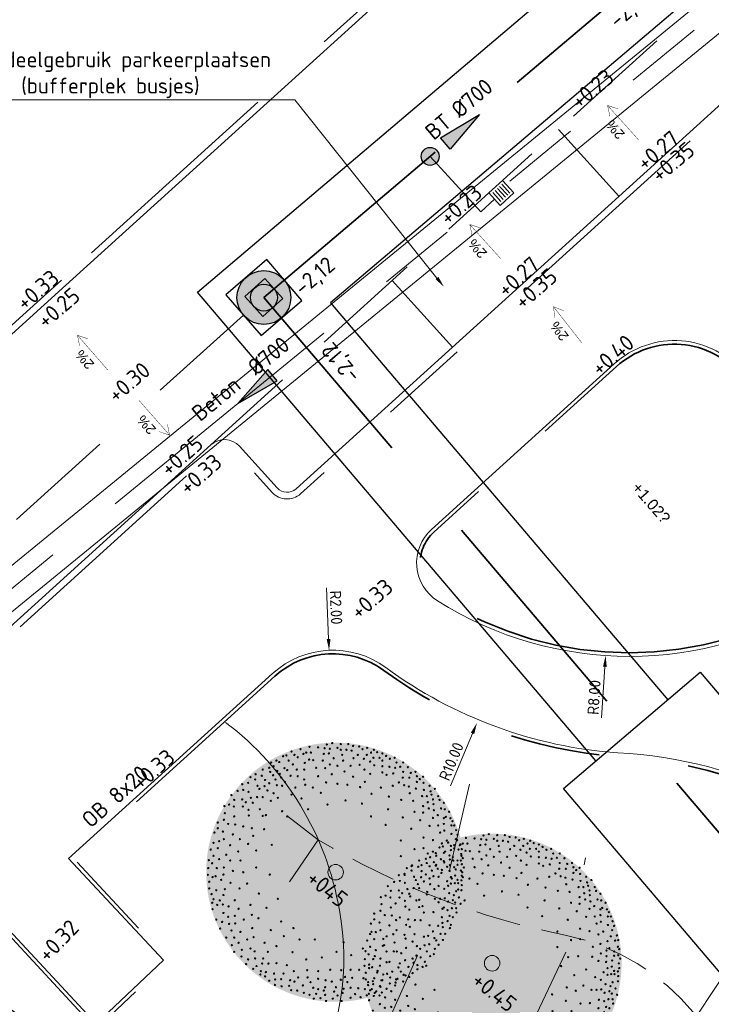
# Model space of a CAD drawing. Header units: metres. Extents: x 92403 to 95147, y 464428 to 465602.
# Tile 437 of 568: x 93198 to 93213, y 465167 to 465189. Entities that reach past the tile are written whole.
import ezdxf
from ezdxf import colors
from ezdxf.entities.mleader import LeaderData, LeaderLine
from ezdxf.enums import TextEntityAlignment as Align
from ezdxf.math import Vec2, Vec3

# ---------------------------------------------------------------- set-up
doc = ezdxf.new("R2010")
doc.units = ezdxf.units.M
for name, pattern in [('DASHED', [0.75, 0.5, -0.25]), ('DASHEDX2', [1.5, 1, -0.5]), ('RI-GWA', [18.45, 6, -1.8, 1.75, -1.8, 1.75, -1.8, 1.75, -1.8]), ('RI-HWA', [7.4, 5, -2.4]), ('RI-HWA_KOLKAANSLUITING', [4.3, 2.5, -1.8]), ('VH-OPSLUITBAND_80X200', [14, 8, -2, 2, -2]), ('VH-TROTTOIRBAND', [15, 5, -2, 2, -2, 2, -2]), ('XX-HIDDEN', [4, 2, -2])]:
    doc.linetypes.add(name, pattern=pattern)
doc.layers.get('0').update_dxf_attribs({"linetype": 'CONTINUOUS'})
doc.layers.get('Defpoints').update_dxf_attribs({"linetype": 'CONTINUOUS'})
for name, color, linetype, lineweight, true_color in [('B-OI-RI-GWA_TRANSPORTLEIDING-G', 7, 'RI-GWA', 18, 0xff8400), ('N-OI-RI-HWA_RIOOLPUT_INSPECTIEPUT-S', 7, 'CONTINUOUS', 25, 0x007bff), ('N-OI-RI-HWA_STROOMRICHTING-S', 7, 'CONTINUOUS', 25, 0x007bff), ('N-OI-RI-HWA_TRANSPORTLEIDING-G', 7, 'RI-HWA', 35, 0x007bff), ('N-RO-GR-BOOM-V', 7, 'CONTINUOUS', 18, 0x002600), ('N-RO-VH-VERHARDING-G', 7, 'CONTINUOUS', 9, 0x784a3b)]:
    doc.layers.add(name, color=color, linetype=linetype, lineweight=lineweight, true_color=true_color)
for name, color, linetype, lineweight in [('B-WE-RI-GWA_STROOMRICHTING-S', 30, 'CONTINUOUS', 25), ('B-WE-VH-VERHARDING_FUNDERING-G', 252, 'CONTINUOUS', 18), ('B-XX-AL-HOOGTELABEL-T18-bomen', 90, 'CONTINUOUS', 18), ('N-GV-GW-TALUDARCERING-S', 250, 'XX-HIDDEN', 0), ('N-RO-GR-BEPLANTING_CULTUUR_PLANTVAK HEESTERS', 78, 'CONTINUOUS', 9), ('N-RO-VW-MARKERING-G', 7, 'CONTINUOUS', 9), ('N-WE-GK-KISTDAM-G', 40, 'CONTINUOUS', 30), ('N-WE-GW-ONTGRAVING-V', 2, 'CONTINUOUS', 30), ('N-WE-RI-HWA_HULPSTUK-S', 150, 'CONTINUOUS', 25), ('N-WE-RI-HWA_KOLK_STRAATKOLK-S', 150, 'CONTINUOUS', 25), ('N-WE-RI-HWA_KOLKAANSLUITING-G', 150, 'RI-HWA_KOLKAANSLUITING', 25), ('N-WE-RI-PUT_BETON-S', 7, 'CONTINUOUS', 25), ('N-WE-VH-KANTOPSLUITING_OPSLUITBAND_80X200-G', 7, 'VH-OPSLUITBAND_80X200', 35), ('N-WE-VH-KANTOPSLUITING_TROTTOIRBAND-G', 7, 'VH-TROTTOIRBAND', 35), ('N-WE-VH-KANTOPSLUITING_TROTTOIRBAND_130 150-T18', 10, 'CONTINUOUS', 18), ('N-WE-VH-KANTOPSLUITING_VOORKANTBAND-G', 50, 'CONTINUOUS', 35), ('X-XX-AL-HOOGTELABEL-T-afschot', 7, 'CONTINUOUS', 18), ('X-XX-AL-HOOGTELABEL-T18', 7, 'CONTINUOUS', 18), ('X-XX-AL-hoogtelijnen-S', 98, 'DASHEDX2', 9), ('X-XX-AL-M', 7, 'CONTINUOUS', 18), ('X-XX-AL-T', 7, 'CONTINUOUS', 5)]:
    doc.layers.add(name, color=color, linetype=linetype, lineweight=lineweight)
doc.layers.add('N-RO-GR-BOOM-S', color=7, linetype='CONTINUOUS', lineweight=9, true_color=0x005700, transparency=0.3)
doc.styles.add('1_500_2mm', font='arial.ttf', dxfattribs={"height": 1})
doc.styles.add('NLCS-ISO', font='NLCS-ISO.ttf')
doc.styles.add('NLCS-ISO-M100-T25', font='NLCS-ISO.ttf', dxfattribs={"height": 0.25})
doc.styles.add('NLCS-ISO-M100-T35', font='NLCS-ISO.ttf', dxfattribs={"height": 0.35})
doc.styles.add('NLCS-ISO-M200-T18', font='NLCS-ISO.ttf', dxfattribs={"height": 0.36})
doc.dimstyles.new('NLCS-M100-T25-PIJL_L2_H1', dxfattribs={"dimscale": 0.1, "dimtxt": 2.5, "dimasz": 2.5, "dimexe": 2, "dimexo": 2, "dimgap": 0.7, "dimtad": 1, "dimzin": 0, "dimdsep": 46, "dimtxsty": 'NLCS-ISO-M100-T25', "dimcen": 0, "dimdle": 2, "dimclrd": 256, "dimclre": 256, "dimclrt": 256, "dimadec": 1, "dimazin": 0, "dimtfac": 1, "dimtdec": 3, "dimtofl": 0, "dimtmove": 0, "dimatfit": 3, "dimfxl": 2, "dimfxlon": 1, "dimtfillclr": 256, "dimtolj": 1, "dimtzin": 0, "dimlwd": -1, "dimlwe": -1, "dimarcsym": 0})

# ---------------------------------------------------------------- blocks, each defined once
blk = doc.blocks.new('*D56')
at = {"layer": 'Defpoints', "color": 0, "transparency": 16777216}
for p in [(93215.655, 465171.766), (93210.731, 465163.061)]:
    blk.add_point(p, dxfattribs=at)
at = {"layer": 'X-XX-AL-M', "transparency": 16777216}
blk.add_line((93216.727, 465173.66), (93215.778, 465171.984), dxfattribs=at)
blk.add_solid([(93215.742, 465172.004), (93215.815, 465171.963), (93215.655, 465171.766)], dxfattribs=at)
at = {"layer": 'X-XX-AL-M', "transparency": 16777216, "insert": (93216.307, 465173.314), "char_height": 0.25, "attachment_point": 5, "rotation": 60.5043, "style": 'NLCS-ISO-M100-T25'}
blk.add_mtext('\\A1;R10.00', dxfattribs=at)
blk = doc.blocks.new('*D57')
at = {"layer": 'Defpoints', "color": 0, "transparency": 16777216}
for p in [(93211.962, 465182.943), (93208.112, 465173.715)]:
    blk.add_point(p, dxfattribs=at)
at = {"layer": 'X-XX-AL-M', "transparency": 16777216}
blk.add_line((93207.528, 465172.316), (93208.016, 465173.484), dxfattribs=at)
blk.add_solid([(93207.977, 465173.5), (93208.054, 465173.468), (93208.112, 465173.715)], dxfattribs=at)
at = {"layer": 'X-XX-AL-M', "transparency": 16777216, "insert": (93207.544, 465172.86), "char_height": 0.25, "attachment_point": 5, "rotation": 67.3513, "style": 'NLCS-ISO-M100-T25'}
blk.add_mtext('\\A1;R10.00', dxfattribs=at)
blk = doc.blocks.new('*D58')
at = {"layer": 'Defpoints', "color": 0, "transparency": 16777216}
for p in [(93211.507, 465183.198), (93210.98, 465175.216)]:
    blk.add_point(p, dxfattribs=at)
at = {"layer": 'X-XX-AL-M', "transparency": 16777216}
blk.add_line((93210.888, 465173.829), (93210.963, 465174.967), dxfattribs=at)
blk.add_solid([(93210.922, 465174.97), (93211.005, 465174.964), (93210.98, 465175.216)], dxfattribs=at)
at = {"layer": 'X-XX-AL-M', "transparency": 16777216, "insert": (93210.723, 465174.286), "char_height": 0.25, "attachment_point": 5, "rotation": 86.2181, "style": 'NLCS-ISO-M100-T25'}
blk.add_mtext('\\A1;R8.00', dxfattribs=at)
blk = doc.blocks.new('*D59')
at = {"layer": 'Defpoints', "color": 0, "transparency": 16777216}
for p in [(93204.82, 465175.334), (93204.904, 465173.336)]:
    blk.add_point(p, dxfattribs=at)
at = {"layer": 'X-XX-AL-M', "transparency": 16777216}
blk.add_line((93204.761, 465176.723), (93204.809, 465175.584), dxfattribs=at)
blk.add_solid([(93204.851, 465175.585), (93204.767, 465175.582), (93204.82, 465175.334)], dxfattribs=at)
at = {"layer": 'X-XX-AL-M', "transparency": 16777216, "insert": (93204.975, 465176.286), "char_height": 0.25, "attachment_point": 5, "rotation": 272.4086, "style": 'NLCS-ISO-M100-T25'}
blk.add_mtext('\\A1;R2.00', dxfattribs=at)
blk = doc.blocks.new('STRAATKOLK 415X375')
at = {"layer": 'N-WE-RI-HWA_KOLK_STRAATKOLK-S', "flags": 128}
blk.add_lwpolyline([(-0.415, 0), (0, 0), (0, 0.375), (-0.415, 0.375)], close=True, dxfattribs=at)
for points in [[(-0.344, 0.055), (-0.344, 0.32)], [(-0.275, 0.055), (-0.275, 0.32)], [(-0.207, 0.055), (-0.207, 0.32)], [(-0.137, 0.055), (-0.137, 0.32)], [(-0.068, 0.055), (-0.068, 0.32)]]:
    blk.add_lwpolyline(points, dxfattribs=at)
blk = doc.blocks.new('N-SRI-PUT_BETON-SO')
blk.add_hatch(color=256).paths.add_polyline_path([(1.41, 1.41, 0.664858), (-2, 0.02), (-2, -0.02, 0.196534), (-1.41, -1.41)])
at = {"lineweight": -3, "flags": 128}
blk.add_lwpolyline([(2, -2), (2, 2), (-2, 2), (-2, -2)], close=True, dxfattribs=at)
at = {"lineweight": -3}
blk.add_circle((0, 0), 2, dxfattribs=at)
blk = doc.blocks.new('N-SRI-PUT_HWA-SO')
h = blk.add_hatch(color=256)
h.dxf.hatch_style = 1
h.paths.add_polyline_path([(-2, 0, 1), (2, 0, 1)])
at = {"lineweight": -3, "flags": 128}
blk.add_lwpolyline([(-2, -2), (2, -2), (2, 2), (-2, 2)], close=True, dxfattribs=at)
at = {"lineweight": -3}
blk.add_circle((0, 0), 2, dxfattribs=at)
blk = doc.blocks.new('*U277')
at = {"ltscale": 0.1}
blk.add_hatch(color=256, dxfattribs=at).paths.add_polyline_path([(2.5, 0), (-2.5, -0.83), (-2.5, 0.83)])
at = {"ltscale": 0.1, "flags": 128}
blk.add_lwpolyline([(2.5, 0), (-2.5, -0.83), (-2.5, 0.83)], close=True, dxfattribs=at)
at = {"ltscale": 0.1, "style": 'NLCS-ISO'}
for tag, p in [('MAT', (-0.5, 0.5)), ('BOBL', (-20.69, -3.24))]:
    blk.add_attdef(tag, text='', height=1.8, dxfattribs=at).set_placement(p, align=Align.BOTTOM_RIGHT)
for tag, p in [('DIA', (0.5, 0.5)), ('BOBR', (20.34, -3.24))]:
    blk.add_attdef(tag, text='', height=1.8, dxfattribs=at).set_placement(p, align=Align.BOTTOM_LEFT)
blk.add_attdef('JVA', text='', height=1.8, dxfattribs=at).set_placement((0, -1), align=Align.TOP_CENTER)
at = {"ltscale": 0.1, "style": 'NLCS-ISO', "flags": 1}
blk.add_attdef('PUTNR-L', text='', height=1.8, dxfattribs=at).set_placement((-0.82, -5.89), align=Align.BOTTOM_RIGHT)
blk.add_attdef('PUTNR-L', text='', height=1.8, dxfattribs=at).set_placement((1.95, -5.77), align=Align.BOTTOM_LEFT)
blk = doc.blocks.new('*U278')
at = {"ltscale": 0.1, "style": 'NLCS-ISO'}
blk.add_attdef('JVA', text='', height=1.8, dxfattribs=at).set_placement((0, 4.6), align=Align.TOP_CENTER)
for tag, p in [('BOBL', (-112.46, -3.24)), ('MAT', (-0.5, -3.74))]:
    blk.add_attdef(tag, text='', height=1.8, dxfattribs=at).set_placement(p, align=Align.BOTTOM_RIGHT)
for tag, p in [('BOBR', (108.41, -3.24)), ('DIA', (0.5, -3.74))]:
    blk.add_attdef(tag, text='', height=1.8, dxfattribs=at).set_placement(p, align=Align.BOTTOM_LEFT)
at = {"ltscale": 0.1, "style": 'NLCS-ISO', "flags": 1}
blk.add_attdef('PUTNR-L', text='', height=1.8, dxfattribs=at).set_placement((-0.82, -5.89), align=Align.BOTTOM_RIGHT)
blk.add_attdef('PUTNR-L', text='', height=1.8, dxfattribs=at).set_placement((1.95, -5.77), align=Align.BOTTOM_LEFT)
blk = doc.blocks.new('*U298')
at = {"layer": 'N-RO-GR-BOOM-V', "linetype": 'ByBlock', "ltscale": 1, "transparency": 33554567}
h = blk.add_hatch(color=98, dxfattribs=at)
h.dxf.hatch_style = 1
h.set_gradient(color1=(0, 51, 0), color2=(184, 200, 91), rotation=177, centered=1, name='INVCURVED')
edge = h.paths.add_edge_path()
edge.add_arc((0, 0), 2.5, 0, 360)
at = {"color": 0, "lineweight": -2}
for centre, radius in [((-0.167, 2.464), 0.0126), ((-0.066, 2.491), 0.0126), ((0.098, 2.473), 0.0126), ((0.245, 2.473), 0.0126), ((-0.852, 2.327), 0.0126), ((-0.678, 2.373), 0.0126), ((-0.623, 2.281), 0.0126), ((-0.568, 2.308), 0.0126), ((-0.505, 2.418), 0.0126), ((-0.477, 2.308), 0.0126), ((-0.34, 2.409), 0.0126), ((-0.23, 2.281), 0.0126), ((-0.212, 2.391), 0.0126), ((-0.13, 2.291), 0.0126), ((-0.112, 2.382), 0.0126), ((0.034, 2.4), 0.0126), ((0.098, 2.363), 0.0126), ((0.208, 2.363), 0.0126), ((0.308, 2.345), 0.0126), ((0.336, 2.436), 0.0126), ((0.454, 2.427), 0.0126), ((0.519, 2.373), 0.0126), ((0.61, 2.4), 0.0126), ((0.683, 2.308), 0.0126), ((0.737, 2.363), 0.0126), ((0.802, 2.318), 0.0126), ((0.902, 2.291), 0.0126), ((-1.245, 2.117), 0.0126), ((-1.144, 2.153), 0.0126), ((-1.089, 2.126), 0.0126), ((-1.016, 2.236), 0.0126), ((-0.952, 2.254), 0.0126), ((-0.907, 2.153), 0.0126), ((-0.824, 2.08), 0.0126), ((-0.797, 2.263), 0.0126), ((-0.733, 2.217), 0.0126), ((-0.596, 2.108), 0.0126), ((-0.514, 2.172), 0.0126), ((-0.431, 2.162), 0.0126), ((-0.249, 2.153), 0.0126), ((-0.112, 2.08), 0.0126), ((-0.038, 2.199), 0.0126), ((0.126, 2.263), 0.0126), ((0.144, 2.153), 0.0126), ((0.345, 2.199), 0.0126), ((0.427, 2.263), 0.0126), ((0.546, 2.19), 0.0126), ((0.601, 2.263), 0.0126), ((0.665, 2.135), 0.0126), ((0.729, 2.208), 0.0126), ((0.847, 2.208), 0.0126), ((0.902, 2.153), 0.0126), ((0.975, 2.244), 0.0126), ((1.048, 2.19), 0.0126), ((1.14, 2.208), 0.0126), ((1.176, 2.117), 0.0126), ((1.304, 2.117), 0.0126), ((-1.546, 1.889), 0.0126), ((-1.409, 1.98), 0.0126), ((-1.281, 2.016), 0.0126), ((-1.263, 1.934), 0.0126), ((-1.198, 2.044), 0.0126), ((-1.126, 1.953), 0.0126), ((-1.08, 1.898), 0.0126), ((-0.989, 2.007), 0.0126), ((-0.934, 1.971), 0.0126), ((-0.751, 1.98), 0.0126), ((-0.605, 1.98), 0.0126), ((-0.376, 2.016), 0.0126), ((-0.203, 2.007), 0.0126), ((-0.075, 1.889), 0.0126), ((0.034, 2.053), 0.0126), ((0.171, 1.943), 0.0126), ((0.29, 2.053), 0.0126), ((0.464, 2.071), 0.0126), ((0.555, 1.98), 0.0126), ((0.665, 1.898), 0.0126), ((0.747, 2.062), 0.0126), ((0.902, 2.044), 0.0126), ((0.902, 1.925), 0.0126), ((1.039, 2.035), 0.0126), ((1.112, 1.907), 0.0126), ((1.149, 2.016), 0.0126), ((1.249, 2.035), 0.0126), ((1.304, 1.934), 0.0126), ((1.395, 2.025), 0.0126), ((1.45, 1.916), 0.0126), ((1.542, 1.934), 0.0126), ((-1.692, 1.724), 0.0126), ((-1.646, 1.834), 0.0126), ((-1.555, 1.788), 0.0126), ((-1.427, 1.861), 0.0126), ((-1.363, 1.779), 0.0126), ((-1.281, 1.715), 0.0126), ((-1.208, 1.87), 0.0126), ((-1.162, 1.788), 0.0126), ((-1.052, 1.824), 0.0126), ((-0.979, 1.742), 0.0126), ((-0.87, 1.861), 0.0126), ((-0.733, 1.852), 0.0126), ((-0.605, 1.788), 0.0126), ((-0.34, 1.852), 0.0126), ((-0.185, 1.733), 0.0126), ((0.034, 1.706), 0.0126), ((0.336, 1.843), 0.0126), ((0.564, 1.742), 0.0126), ((0.985, 1.879), 0.0126), ((1.222, 1.733), 0.0126), ((1.295, 1.824), 0.0126), ((1.423, 1.824), 0.0126), ((1.569, 1.852), 0.0126), ((1.569, 1.742), 0.0126), ((1.624, 1.797), 0.0126), ((1.688, 1.843), 0.0126), ((1.697, 1.724), 0.0126), ((-1.893, 1.569), 0.0126), ((-1.802, 1.697), 0.0126), ((-1.783, 1.587), 0.0126), ((-1.683, 1.551), 0.0126), ((-1.509, 1.669), 0.0126), ((-1.473, 1.606), 0.0126), ((-1.372, 1.66), 0.0126), ((-1.317, 1.578), 0.0126), ((-1.198, 1.524), 0.0126), ((-1.135, 1.678), 0.0126), ((-1.034, 1.669), 0.0126), ((-0.778, 1.633), 0.0126), ((-0.587, 1.688), 0.0126), ((-0.44, 1.633), 0.0126), ((-0.285, 1.532), 0.0126), ((0.226, 1.688), 0.0126), ((0.473, 1.642), 0.0126), ((0.692, 1.514), 0.0126), ((0.875, 1.633), 0.0126), ((1.103, 1.669), 0.0126), ((1.323, 1.678), 0.0126), ((1.414, 1.651), 0.0126), ((1.432, 1.524), 0.0126), ((1.551, 1.614), 0.0126), ((1.706, 1.587), 0.0126), ((1.815, 1.669), 0.0126), ((1.834, 1.56), 0.0126), ((1.916, 1.606), 0.0126), ((-2.012, 1.487), 0.0126), ((-1.957, 1.395), 0.0126), ((-1.802, 1.405), 0.0126), ((-1.737, 1.35), 0.0126), ((-1.637, 1.432), 0.0126), ((-1.6, 1.341), 0.0126), ((-1.518, 1.45), 0.0126), ((-1.409, 1.45), 0.0126), ((-1.253, 1.377), 0.0126), ((-1.116, 1.432), 0.0126), ((-0.852, 1.496), 0.0126), ((-0.659, 1.423), 0.0126), ((0.19, 1.386), 0.0126), ((0.509, 1.323), 0.0126), ((1.03, 1.459), 0.0126), ((1.268, 1.395), 0.0126), ((1.496, 1.377), 0.0126), ((1.669, 1.469), 0.0126), ((1.761, 1.469), 0.0126), ((1.779, 1.35), 0.0126), ((1.852, 1.496), 0.0126), ((1.88, 1.405), 0.0126), ((1.98, 1.469), 0.0126), ((2.007, 1.395), 0.0126), ((2.09, 1.341), 0.0126), ((-2.149, 1.276), 0.0126), ((-2.139, 1.14), 0.0126), ((-2.057, 1.304), 0.0126), ((-1.966, 1.268), 0.0126), ((-1.792, 1.268), 0.0126), ((-1.683, 1.204), 0.0126), ((-1.464, 1.213), 0.0126), ((-1.034, 1.176), 0.0126), ((-0.532, 1.213), 0.0126), ((-0.157, 1.304), 0.0126), ((1.012, 1.213), 0.0126), ((1.523, 1.167), 0.0126), ((1.688, 1.276), 0.0126), ((1.688, 1.149), 0.0126), ((1.797, 1.231), 0.0126), ((1.889, 1.313), 0.0126), ((1.898, 1.194), 0.0126), ((2.035, 1.231), 0.0126), ((2.108, 1.213), 0.0126), ((2.19, 1.167), 0.0126), ((-2.276, 0.957), 0.0126), ((-2.158, 1.012), 0.0126), ((-1.957, 1.076), 0.0126), ((-1.674, 1.094), 0.0126), ((-1.409, 1.085), 0.0126), ((-1.345, 1.103), 0.0126), ((-0.934, 1.076), 0.0126), ((0.683, 1.076), 0.0126), ((1.295, 1.057), 0.0126), ((1.633, 1.003), 0.0126), ((1.88, 1.048), 0.0126), ((1.971, 1.103), 0.0126), ((2.09, 1.04), 0.0126), ((2.126, 1.067), 0.0126), ((2.217, 1.04), 0.0126), ((2.254, 0.985), 0.0126), ((-2.34, 0.765), 0.0126), ((-2.276, 0.847), 0.0126), ((-2.176, 0.784), 0.0126), ((-2.075, 0.93), 0.0126), ((-1.938, 0.921), 0.0126), ((-1.783, 0.884), 0.0126), ((-1.619, 0.847), 0.0126), ((-1.382, 0.829), 0.0126), ((0.966, 0.911), 0.0126), ((1.46, 0.839), 0.0126), ((1.815, 0.893), 0.0126), ((1.98, 0.902), 0.0126), ((2.016, 0.765), 0.0126), ((2.09, 0.93), 0.0126), ((2.099, 0.802), 0.0126), ((2.236, 0.902), 0.0126), ((2.29, 0.902), 0.0126), ((2.327, 0.811), 0.0126), ((-2.358, 0.564), 0.0126), ((-2.249, 0.601), 0.0126), ((-2.158, 0.638), 0.0126), ((-1.984, 0.729), 0.0126), ((-1.847, 0.638), 0.0126), ((-1.591, 0.702), 0.0126), ((1.259, 0.61), 0.0126), ((1.697, 0.667), 0.0126), ((1.88, 0.619), 0.0126), ((2.145, 0.61), 0.0126), ((2.236, 0.738), 0.0126), ((2.318, 0.638), 0.0126), ((2.354, 0.72), 0.0126), ((-2.413, 0.437), 0.0126), ((-2.276, 0.464), 0.0126), ((-2.039, 0.519), 0.0126), ((-1.884, 0.4), 0.0126), ((-1.692, 0.546), 0.0126), ((-1.536, 0.418), 0.0126), ((-1.235, 0.528), 0.0126), ((1.523, 0.446), 0.0126), ((1.697, 0.464), 0.0126), ((2.053, 0.556), 0.0126), ((2.09, 0.373), 0.0126), ((2.227, 0.427), 0.0126), ((2.29, 0.519), 0.0126), ((2.373, 0.437), 0.0126), ((2.409, 0.537), 0.0126), ((2.436, 0.446), 0.0126), ((-2.446, 0.232), 0.0126), ((-2.358, 0.318), 0.0126), ((-2.249, 0.254), 0.0126), ((-2.112, 0.336), 0.0126), ((-2.039, 0.226), 0.0126), ((-1.838, 0.226), 0.0126), ((1.259, 0.311), 0.0126), ((1.944, 0.318), 0.0126), ((2.099, 0.19), 0.0126), ((2.208, 0.245), 0.0126), ((2.263, 0.29), 0.0126), ((2.354, 0.226), 0.0126), ((2.428, 0.318), 0.0126), ((2.455, 0.273), 0.0126), ((-2.459, 0.08), 0.0126), ((-2.386, 0.172), 0.0126), ((-2.295, 0.08), 0.0126), ((-2.158, 0.09), 0.0126), ((-1.984, 0.025), 0.0126), ((-1.783, -0.002), 0.0126), ((-1.536, 0.09), 0.0126), ((0, 0), 0.15), ((1.468, 0.117), 0.0126), ((1.661, 0.135), 0.0126), ((1.934, 0.126), 0.0126), ((2.053, 0.044), 0.0126), ((2.2, 0.025), 0.0126), ((2.208, 0.135), 0.0126), ((2.318, 0.053), 0.0126), ((2.354, 0.144), 0.0126), ((2.436, 0.154), 0.0126), ((2.446, -0.002), 0.0126), ((2.473, 0.09), 0.0126), ((-2.465, -0.051), 0.0126), ((-2.441, -0.184), 0.0126), ((-2.377, -0.093), 0.0126), ((-2.319, -0.078), 0.0126), ((-2.212, -0.148), 0.0126), ((-2.167, -0.047), 0.0126), ((-1.272, -0.047), 0.0126), ((1.331, -0.054), 0.0126), ((1.815, -0.12), 0.0126), ((2.153, -0.175), 0.0126), ((2.227, -0.093), 0.0126), ((2.309, -0.066), 0.0126), ((2.354, -0.148), 0.0126), ((2.428, -0.157), 0.0126), ((2.455, -0.093), 0.0126), ((-2.441, -0.312), 0.0126), ((-2.304, -0.349), 0.0126), ((-2.139, -0.33), 0.0126), ((-2.03, -0.203), 0.0126), ((-1.856, -0.312), 0.0126), ((-1.71, -0.221), 0.0126), ((1.587, -0.23), 0.0126), ((1.989, -0.266), 0.0126), ((2.099, -0.321), 0.0126), ((2.227, -0.221), 0.0126), ((2.3, -0.211), 0.0126), ((2.327, -0.367), 0.0126), ((2.364, -0.211), 0.0126), ((2.428, -0.349), 0.0126), ((2.436, -0.248), 0.0126), ((-2.395, -0.422), 0.0126), ((-2.358, -0.522), 0.0126), ((-2.237, -0.544), 0.0126), ((-2.167, -0.44), 0.0126), ((-1.948, -0.541), 0.0126), ((-1.482, -0.412), 0.0126), ((-1.116, -0.513), 0.0126), ((1.441, -0.467), 0.0126), ((1.614, -0.531), 0.0126), ((1.761, -0.431), 0.0126), ((1.916, -0.513), 0.0126), ((2.016, -0.513), 0.0126), ((2.108, -0.504), 0.0126), ((2.172, -0.568), 0.0126), ((2.19, -0.404), 0.0126), ((2.263, -0.541), 0.0126), ((2.285, -0.443), 0.0126), ((2.382, -0.486), 0.0126), ((-2.382, -0.589), 0.0126), ((-2.377, -0.714), 0.0126), ((-2.286, -0.632), 0.0126), ((-2.176, -0.623), 0.0126), ((-2.067, -0.659), 0.0126), ((-1.874, -0.705), 0.0126), ((-1.646, -0.632), 0.0126), ((-1.336, -0.687), 0.0126), ((1.158, -0.602), 0.0126), ((1.423, -0.723), 0.0126), ((1.889, -0.769), 0.0126), ((2.062, -0.705), 0.0126), ((2.163, -0.732), 0.0126), ((2.245, -0.695), 0.0126), ((2.309, -0.586), 0.0126), ((2.327, -0.695), 0.0126), ((2.413, -0.608), 0.0126), ((-2.304, -0.915), 0.0126), ((-2.194, -0.96), 0.0126), ((-2.167, -0.787), 0.0126), ((-2.075, -0.86), 0.0126), ((-1.948, -0.842), 0.0126), ((-1.774, -0.915), 0.0126), ((-1.619, -0.824), 0.0126), ((-1.491, -0.888), 0.0126), ((-1.052, -0.951), 0.0126), ((1.167, -0.924), 0.0126), ((1.532, -0.924), 0.0126), ((1.706, -0.778), 0.0126), ((2.053, -0.869), 0.0126), ((2.163, -0.942), 0.0126), ((2.2, -0.842), 0.0126), ((2.263, -0.869), 0.0126), ((2.336, -0.778), 0.0126), ((-2.231, -1.088), 0.0126), ((-2.057, -0.997), 0.0126), ((-2.012, -1.125), 0.0126), ((-1.938, -0.988), 0.0126), ((-1.838, -1.152), 0.0126), ((-1.61, -1.079), 0.0126), ((-1.253, -1.116), 0.0126), ((-0.815, -1.079), 0.0126), ((0.692, -1.15), 0.0126), ((1.359, -1.015), 0.0126), ((1.815, -1.025), 0.0126), ((1.88, -1.143), 0.0126), ((1.98, -1.033), 0.0126), ((2.062, -0.978), 0.0126), ((2.071, -1.061), 0.0126), ((2.208, -1.079), 0.0126), ((2.227, -1.015), 0.0126), ((-2.112, -1.262), 0.0126), ((-1.957, -1.262), 0.0126), ((-1.71, -1.298), 0.0126), ((-1.583, -1.253), 0.0126), ((-0.998, -1.234), 0.0126), ((-0.696, -1.298), 0.0126), ((-0.404, -1.298), 0.0126), ((0.921, -1.287), 0.0126), ((1.112, -1.198), 0.0126), ((1.35, -1.28), 0.0126), ((1.523, -1.198), 0.0126), ((1.706, -1.244), 0.0126), ((1.907, -1.271), 0.0126), ((1.944, -1.317), 0.0126), ((2.026, -1.189), 0.0126), ((2.071, -1.308), 0.0126), ((2.117, -1.189), 0.0126), ((-2.003, -1.408), 0.0126), ((-1.874, -1.362), 0.0126), ((-1.811, -1.499), 0.0126), ((-1.646, -1.472), 0.0126), ((-1.564, -1.527), 0.0126), ((-1.372, -1.362), 0.0126), ((-1.144, -1.426), 0.0126), ((0.153, -1.351), 0.0126), ((0.528, -1.472), 0.0126), ((0.939, -1.408), 0.0126), ((1.122, -1.527), 0.0126), ((1.359, -1.462), 0.0126), ((1.569, -1.426), 0.0126), ((1.633, -1.481), 0.0126), ((1.719, -1.411), 0.0126), ((1.761, -1.527), 0.0126), ((1.807, -1.39), 0.0126), ((1.916, -1.481), 0.0126), ((1.989, -1.399), 0.0126), ((-1.957, -1.536), 0.0126), ((-1.82, -1.627), 0.0126), ((-1.692, -1.682), 0.0126), ((-1.555, -1.663), 0.0126), ((-1.399, -1.663), 0.0126), ((-1.308, -1.536), 0.0126), ((-0.833, -1.545), 0.0126), ((-0.568, -1.682), 0.0126), ((-0.267, -1.645), 0.0126), ((0.016, -1.536), 0.0126), ((0.3, -1.6), 0.0126), ((0.756, -1.618), 0.0126), ((1.268, -1.563), 0.0126), ((1.341, -1.7), 0.0126), ((1.56, -1.609), 0.0126), ((1.642, -1.645), 0.0126), ((1.825, -1.618), 0.0126), ((1.898, -1.581), 0.0126), ((-1.729, -1.773), 0.0126), ((-1.591, -1.864), 0.0126), ((-1.528, -1.81), 0.0126), ((-1.445, -1.91), 0.0126), ((-1.418, -1.764), 0.0126), ((-1.299, -1.764), 0.0126), ((-1.144, -1.755), 0.0126), ((-0.943, -1.792), 0.0126), ((-0.806, -1.91), 0.0126), ((-0.55, -1.892), 0.0126), ((-0.34, -1.91), 0.0126), ((-0.103, -1.883), 0.0126), ((0.108, -1.892), 0.0126), ((0.29, -1.883), 0.0126), ((0.454, -1.883), 0.0126), ((0.646, -1.782), 0.0126), ((0.985, -1.737), 0.0126), ((1.213, -1.837), 0.0126), ((1.405, -1.828), 0.0126), ((1.505, -1.746), 0.0126), ((1.578, -1.792), 0.0126), ((1.578, -1.874), 0.0126), ((1.679, -1.828), 0.0126), ((1.724, -1.727), 0.0126), ((-1.454, -1.974), 0.0126), ((-1.363, -2.011), 0.0126), ((-1.345, -1.928), 0.0126), ((-1.281, -2.093), 0.0126), ((-1.19, -1.956), 0.0126), ((-1.167, -2.069), 0.0126), ((-1.052, -2.065), 0.0126), ((-1.007, -1.956), 0.0126), ((-0.879, -2.084), 0.0126), ((-0.724, -2.029), 0.0126), ((-0.541, -2.029), 0.0126), ((-0.34, -2.056), 0.0126), ((-0.194, -2.084), 0.0126), ((0.098, -2.075), 0.0126), ((0.181, -2.02), 0.0126), ((0.317, -2.038), 0.0126), ((0.537, -2.047), 0.0126), ((0.747, -2.047), 0.0126), ((0.802, -1.938), 0.0126), ((0.902, -2.084), 0.0126), ((0.921, -1.974), 0.0126), ((1.052, -2.032), 0.0126), ((1.094, -1.919), 0.0126), ((1.194, -2.056), 0.0126), ((1.259, -1.919), 0.0126), ((1.35, -1.993), 0.0126), ((1.423, -2.02), 0.0126), ((1.487, -1.946), 0.0126), ((-1.171, -2.175), 0.0126), ((-1.044, -2.202), 0.0126), ((-0.897, -2.193), 0.0126), ((-0.86, -2.276), 0.0126), ((-0.797, -2.111), 0.0126), ((-0.742, -2.284), 0.0126), ((-0.632, -2.184), 0.0126), ((-0.486, -2.12), 0.0126), ((-0.431, -2.23), 0.0126), ((-0.34, -2.257), 0.0126), ((-0.23, -2.284), 0.0126), ((-0.203, -2.221), 0.0126), ((-0.075, -2.111), 0.0126), ((0.007, -2.221), 0.0126), ((0.153, -2.248), 0.0126), ((0.226, -2.12), 0.0126), ((0.29, -2.23), 0.0126), ((0.436, -2.239), 0.0126), ((0.564, -2.257), 0.0126), ((0.628, -2.12), 0.0126), ((0.701, -2.257), 0.0126), ((0.723, -2.16), 0.0126), ((0.866, -2.211), 0.0126), ((0.985, -2.248), 0.0126), ((1.048, -2.147), 0.0126), ((1.149, -2.184), 0.0126), ((1.158, -2.129), 0.0126), ((1.304, -2.111), 0.0126), ((-0.614, -2.33), 0.0126), ((-0.505, -2.367), 0.0126), ((-0.423, -2.44), 0.0126), ((-0.376, -2.348), 0.0126), ((-0.294, -2.43), 0.0126), ((-0.203, -2.367), 0.0126), ((-0.057, -2.44), 0.0126), ((-0.03, -2.303), 0.0126), ((0.038, -2.379), 0.0126), ((0.135, -2.33), 0.0126), ((0.29, -2.422), 0.0126), ((0.376, -2.352), 0.0126), ((0.482, -2.412), 0.0126), ((0.601, -2.376), 0.0126), ((0.756, -2.33), 0.0126), ((0.893, -2.321), 0.0126), ((-0.185, -2.485), 0.0126), ((0.116, -2.485), 0.0126)]:
    blk.add_circle(centre, radius, dxfattribs=at)
blk = doc.blocks.new('SRI-HULP_INLAAT_KOLK-SO')
h = blk.add_hatch(color=256)
edge = h.paths.add_edge_path()
edge.add_arc((0, 0), 1, 0, 360)
blk.add_circle((0, 0), 1)
blk = doc.blocks.new('*U370')
at = {"ltscale": 0.1}
blk.add_hatch(color=256, dxfattribs=at).paths.add_polyline_path([(-2.5, 0), (2.5, -0.83), (2.5, 0.83)])
at = {"ltscale": 0.1, "flags": 128}
blk.add_lwpolyline([(-2.5, 0), (2.5, -0.83), (2.5, 0.83)], close=True, dxfattribs=at)
at = {"ltscale": 0.1, "style": 'NLCS-ISO'}
for tag, p in [('BOBL', (-102.38, 0)), ('MAT', (-1, 0.5))]:
    blk.add_attdef(tag, text='', height=1.8, dxfattribs=at).set_placement(p, align=Align.BOTTOM_RIGHT)
for tag, p in [('DIA', (1, 0.5)), ('BOBR', (103.27, 0))]:
    blk.add_attdef(tag, text='', height=1.8, dxfattribs=at).set_placement(p, align=Align.BOTTOM_LEFT)
blk.add_attdef('JVA', text='', height=1.8, dxfattribs=at).set_placement((0, -1), align=Align.TOP_CENTER)

msp = doc.modelspace()

# ---------------------------------------------------------------- linework, layer by layer
at = {"layer": 'B-OI-RI-GWA_TRANSPORTLEIDING-G', "flags": 128}
msp.add_lwpolyline([(93185.772, 465166.92), (93220.572, 465195.362), (93216.179182, 465201.244644)], dxfattribs=at)
at = {"layer": 'B-WE-VH-VERHARDING_FUNDERING-G', "lineweight": 13, "flags": 128}
for points in [[(93186.025131, 465166.610283), (93221.121575, 465195.294566), (93216.499683, 465201.483975)], [(93185.518869, 465167.229717), (93220.022425, 465195.429434), (93215.858682, 465201.005312)]]:
    msp.add_lwpolyline(points, dxfattribs=at)
at = {"layer": 'N-GV-GW-TALUDARCERING-S', "flags": 128}
for points in [[(93203.934735, 465170.179339), (93204.579233, 465171.115558), (93202.323775, 465172.855235)], [(93205.973734, 465166.714944), (93207.349717, 465169.788717), (93207.971792, 465172.445829)], [(93209.236122, 465166.808915), (93210.255749, 465168.953592), (93210.528523, 465170.717835)], [(93209.609147, 465164.130417), (93213.00761, 465167.187965), (93214.970559, 465170.167547)]]:
    msp.add_lwpolyline(points, dxfattribs=at)
at = {"layer": 'N-OI-RI-HWA_TRANSPORTLEIDING-G', "flags": 128}
for points in [[(93203.367643, 465183.184585), (93212.21623, 465190.693344)], [(93234.986927, 465146.023096), (93203.367643, 465183.184585)]]:
    msp.add_lwpolyline(points, dxfattribs=at)
at = {"layer": 'N-RO-GR-BEPLANTING_CULTUUR_PLANTVAK HEESTERS', "lineweight": 9, "flags": 128}
msp.add_lwpolyline([(93196.407871, 465168.198752, -0.054947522), (93200.459789, 465165.105825, 0.213543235), (93202.789652, 465164.59861, 0.229341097), (93204.415076, 465165.699206, 0.179223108), (93205.048671, 465169.551596, 0.190551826), (93202.515795, 465173.72977, 0.142010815)], format="xyb", dxfattribs=at)
at = {"layer": 'N-RO-VH-VERHARDING-G', "flags": 128}
msp.add_lwpolyline([(93228.186053, 465157.35694, 0.049238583), (93225.367807, 465157.874038, 0.000933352), (93221.676266, 465158.163357, -0.050995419), (93215.275742, 465159.206853, 0.03945925), (93209.779221, 465160.586912, -0.142360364), (93200.459789, 465165.105825, 0.056220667), (93196.306553, 465168.259436, -0.082963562)], format="xyb", dxfattribs=at)
at = {"layer": 'N-RO-VW-MARKERING-G', "linetype": 'DASHED', "ltscale": 5, "flags": 128}
for points in [[(93217.6788, 465193.936184), (93202.186762, 465179.9074)], [(93211.275249, 465185.4393), (93209.932781, 465186.921792)], [(93207.569019, 465182.083132), (93206.226552, 465183.565624)]]:
    msp.add_lwpolyline(points, dxfattribs=at)
at = {"layer": 'N-WE-GK-KISTDAM-G', "flags": 128}
msp.add_lwpolyline([(93210.763383, 465172.872229), (93201.886615, 465183.30491), (93210.736267, 465190.814572), (93205.169395, 465197.317295), (93206.822913, 465198.616944), (93212.552339, 465191.915977), (93221.912831, 465199.326014), (93258.944729, 465226.336996), (93295.953077, 465253.330078), (93346.53177, 465289.031978), (93392.473191, 465322.242162), (93394.012746, 465320.086867), (93347.88791, 465287.143259), (93297.51444, 465251.166815), (93259.538016, 465223.634792), (93259.189039, 465224.121938), (93222.820307, 465198.132024), (93213.476267, 465190.734266), (93213.64833, 465190.531501), (93204.848671, 465183.064261), (93212.362775, 465174.233091)], dxfattribs=at)
at = {"layer": 'N-WE-GW-ONTGRAVING-V', "flags": 128}
msp.add_lwpolyline([(93135.970622, 465092.88365), (93137.440861, 465091.350565), (93155.619991, 465122.478751), (93177.191564, 465157.49235), (93177.762158, 465158.418502), (93179.383941, 465159.589108), (93186.29691, 465166.898052), (93224.970731, 465138.032503), (93232.264134, 465146.136858), (93210.039848, 465172.256601), (93213.08631, 465174.848718), (93237.70972, 465145.909334), (93228.30943, 465135.463828), (93263.946259, 465104.804911), (93273.565557, 465100.262213), (93306.956804, 465137.956634)], dxfattribs=at)
at = {"layer": 'N-WE-RI-HWA_KOLKAANSLUITING-G', "flags": 128}
for points in [[(93207.071021, 465186.327208), (93208.197473, 465185.093854), (93208.503902, 465185.373723)], [(93202.912825, 465182.793254), (93193.409609, 465174.246054)]]:
    msp.add_lwpolyline(points, dxfattribs=at)
at = {"layer": 'N-WE-VH-KANTOPSLUITING_OPSLUITBAND_80X200-G', "flags": 128}
for points in [[(93215.726925, 465179.314616), (93214.005462, 465181.437071, 0.430215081), (93211.225627, 465181.650668), (93207.152339, 465177.962111, 0.496205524), (93207.27862, 465176.502302, 0.289767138), (93215.746472, 465176.509027)], [(93258.493253, 465112.236815, 0.356195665), (93258.666813, 465117.192899), (93250.871909, 465126.904979, -0.047811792), (93247.534208, 465132.037448, 0.046142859), (93243.366815, 465138.507812), (93218.29717, 465169.425666, 0.212141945), (93211.244784, 465172.969277, -0.140960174), (93206.038636, 465174.88408, 0.356097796), (93203.614811, 465174.758709), (93199.131026, 465170.698426), (93201.242607, 465168.433533), (93199.630642, 465166.90493), (93197.483138, 465169.208355, 0.031155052), (93193.189341, 465164.974603, 0.031179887)]]:
    msp.add_lwpolyline(points, format="xyb", dxfattribs=at)
at = {"layer": 'N-WE-VH-KANTOPSLUITING_TROTTOIRBAND-G', "lineweight": 15, "flags": 128}
msp.add_lwpolyline([(93409.226208, 465234.019436), (93409.128652, 465233.939651, 0.414213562), (93409.065203, 465233.306426), (93409.856557, 465232.338821, -0.414213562), (93409.814257, 465231.916671), (93381.522343, 465208.778144, -0.414213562), (93381.100193, 465208.820444), (93380.308838, 465209.788048, 0.414213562), (93379.675613, 465209.851498), (93376.049754, 465206.886091), (93364.772064, 465197.428939, 0.414213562), (93364.716402, 465196.794982), (93365.51959, 465195.837178, -0.414213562), (93365.482482, 465195.414539), (93362.340883, 465192.780084, -0.414213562), (93361.918245, 465192.817192), (93361.114209, 465193.776008, 0.412864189), (93360.481844, 465193.832999), (93349.401638, 465184.628102, 0.41054178), (93349.339473, 465183.998775), (93350.127722, 465183.025331, -0.400531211), (93350.087838, 465182.598076, -0.006243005), (93337.596947, 465172.777867), (93333.773863, 465169.772418, -0.414213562), (93333.352608, 465169.822858), (93332.580077, 465170.805556, 0.414213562), (93331.948195, 465170.881217), (93312.765922, 465155.801415, 0.414213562), (93312.690262, 465155.169533), (93313.453088, 465154.199179, -0.404626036), (93313.409911, 465153.783688, 0.006584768), (93307.849682, 465149.486879, 0.000777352), (93307.849318, 465149.486589, -0.414550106), (93307.427287, 465149.533959), (93306.648228, 465150.51171, 0.414541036), (93306.01547, 465150.582916, 0.0111353), (93296.82985, 465142.90598, 0.000505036), (93294.929437, 465141.124642, 0.414281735), (93294.90958, 465140.488481), (93295.765592, 465139.577519, -0.413745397), (93295.752222, 465139.153288, 0.001355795), (93290.679012, 465134.356767, 0.000431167), (93290.678825, 465134.356588, -0.414984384), (93290.254787, 465134.367151), (93289.393155, 465135.272917, 0.414281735), (93288.756881, 465135.288731, 0.001894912), (93281.70306, 465128.524344, 0.007732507), (93271.356442, 465118.042172, 0.414398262), (93271.370629, 465117.405733), (93272.274044, 465116.542262, -0.410940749), (93272.283361, 465116.117209, 0.003748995), (93267.4135, 465110.935116), (93267.266621, 465110.785557, -0.385792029), (93260.762851, 465110.407644), (93253.912458, 465115.928684), (93247.148689, 465121.392224), (93239.932672, 465127.228517), (93232.641773, 465133.097726), (93225.226828, 465139.163591), (93210.817285, 465150.793842), (93209.770142, 465151.624938), (93201.837464, 465158.122951), (93199.910649, 465159.649295), (93198.360933, 465160.87707), (93192.87345, 465165.224888, -0.463375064), (93192.68011, 465171.096308), (93202.287447, 465179.796213, -0.414213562), (93202.711191, 465179.77521), (93203.550233, 465178.848652, 0.414213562), (93204.185849, 465178.817147), (93218.566018, 465191.83908, 0.414213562), (93218.597523, 465192.474696), (93217.758481, 465193.401253, -0.414213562), (93217.779485, 465193.824997), (93218.279411, 465194.277704), (93222.852491, 465197.81358), (93223.978394, 465198.661971), (93225.030833, 465199.420116), (93227.812063, 465201.361465), (93227.86854, 465201.401449)], format="xyb", dxfattribs=at)
at = {"layer": 'N-WE-VH-KANTOPSLUITING_TROTTOIRBAND-G', "lineweight": 15}
msp.add_lwpolyline([(93214.350279, 465197.601178), (93198.858241, 465183.572394), (93189.347313, 465174.959792, -0.438694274), (93182.239701, 465175.608039), (93177.923174, 465181.250718)], format="xyb", dxfattribs=at)
at = {"layer": 'N-WE-VH-KANTOPSLUITING_VOORKANTBAND-G', "linetype": 'Continuous', "lineweight": 15}
for points in [[(93177.804036, 465181.15958), (93182.120563, 465175.516901, 0.438694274), (93189.447998, 465174.848605), (93198.958926, 465183.461207), (93214.450964, 465197.489991)], [(93218.465333, 465191.950267), (93204.085164, 465178.928334, -0.414213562), (93203.66142, 465178.949337), (93202.822378, 465179.875895, 0.414213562), (93202.186762, 465179.9074), (93192.579425, 465171.207495, 0.463375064), (93192.780297, 465165.107318), (93198.267785, 465160.759497), (93199.817508, 465159.531716), (93201.743361, 465158.006135), (93209.675985, 465151.508166), (93210.723553, 465150.676733), (93225.132233, 465139.047177)], [(93215.726925, 465179.314616), (93215.789165, 465179.364877), (93214.06759, 465181.487471, 0.430215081), (93211.171928, 465181.709967), (93207.098641, 465178.02141, 0.496205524), (93207.235903, 465176.434662, 0.290084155), (93215.797198, 465176.446468), (93215.746472, 465176.509027)], [(93258.555593, 465112.186572, 0.35604087), (93258.729875, 465117.242136), (93250.934404, 465126.954923, -0.047810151), (93247.605149, 465132.074427, 0.046146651), (93243.42938, 465138.557672), (93218.359164, 465169.476231, 0.212121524), (93211.249582, 465173.04914, -0.140934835), (93206.08593, 465174.948603, 0.356097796), (93203.561112, 465174.818009), (93199.017161, 465170.703243), (93201.13, 465168.437), (93199.634139, 465167.018496), (93197.488982, 465169.319403, 0.031578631), (93193.126523, 465165.024374)]]:
    msp.add_lwpolyline(points, format="xyb", dxfattribs=at)
at = {"layer": 'X-XX-AL-HOOGTELABEL-T-afschot', "const_width": 0.008865}
for points in [[(93211.256982, 465187.383888), (93211.023126, 465187.459163), (93211.074864, 465187.219001)], [(93211.712678, 465186.697555), (93211.023126, 465187.459163)], [(93208.188073, 465184.735616), (93207.954217, 465184.810891), (93208.005955, 465184.570728)], [(93208.643769, 465184.049282), (93207.954217, 465184.810891)], [(93210.044951, 465182.891514), (93209.816946, 465182.982992), (93209.851726, 465182.739794)], [(93210.45143, 465182.174933), (93209.816946, 465182.982992)], [(93199.44844, 465182.265119), (93199.215953, 465182.344522), (93199.263432, 465182.103481)], [(93199.891915, 465181.570826), (93199.215953, 465182.344522)], [(93200.587509, 465180.893608), (93201.266747, 465180.122786)], [(93201.218247, 465180.363623), (93201.266747, 465180.122786), (93201.033926, 465180.201202)]]:
    msp.add_lwpolyline(points, dxfattribs=at)
at = {"layer": 'X-XX-AL-hoogtelijnen-S', "flags": 128}
msp.add_lwpolyline([(93215.656872, 465160.318594, -0.108179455), (93214.099327, 465164.191006, 0.345778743), (93210.109955, 465168.987108, -0.085246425), (93204.579233, 465171.115558, -1.596652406)], format="xyb", dxfattribs=at)
msp.add_lwpolyline([(93215.656872, 465160.318594, -0.108179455), (93214.099327, 465164.191006, 0.345778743), (93210.109955, 465168.987108, -0.085246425), (93204.579233, 465171.115558, -1.596652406)], format="xyb", dxfattribs=at)

# ---------------------------------------------------------------- block references
at = {"layer": 'B-WE-RI-GWA_STROOMRICHTING-S'}
ref = msp.add_blockref('*U370', (93203.172, 465181.141), dxfattribs=dict(at, xscale=0.2, yscale=0.2, zscale=0.2, rotation=39.25908964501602))
ref.add_attrib('MAT', 'Beton', dxfattribs={"layer": '0', "ltscale": 0.1, "height": 0.36, "rotation": 39.2590896, "style": 'NLCS-ISO'}).set_placement((93202.953859, 465181.091864), align=Align.BOTTOM_RIGHT)
ref.add_attrib('DIA', '%%C700', dxfattribs={"layer": '0', "ltscale": 0.1, "height": 0.36, "rotation": 39.2590896, "style": 'NLCS-ISO'}).set_placement((93203.263576, 465181.344995), align=Align.BOTTOM_LEFT)
at = {"layer": 'N-OI-RI-HWA_RIOOLPUT_INSPECTIEPUT-S', "xscale": 0.3, "yscale": 0.3, "zscale": 0.3, "rotation": 40.70914411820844}
msp.add_blockref('N-SRI-PUT_HWA-SO', (93203.367643, 465183.184585), dxfattribs=at)
at = {"layer": 'N-OI-RI-HWA_STROOMRICHTING-S', "xscale": 0.2, "yscale": 0.2, "zscale": 0.2, "rotation": 40.31736391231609}
msp.add_blockref('*U277', (93207.791937, 465186.938965), dxfattribs=at).add_auto_attribs({'MAT': 'BT', 'DIA': '%%C700', 'BOBL': '-2,12', 'BOBR': '-2,13'})
at = {"layer": 'N-OI-RI-HWA_STROOMRICHTING-S'}
ref = msp.add_blockref('*U278', (93219.177285, 465164.603841), dxfattribs=dict(at, xscale=0.2, yscale=0.2, zscale=0.2, rotation=130.3931833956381))
ref.add_attrib('BOBR', '-2,12', dxfattribs={"layer": '0', "ltscale": 0.1, "height": 0.36, "rotation": 130.3931834, "style": 'NLCS-ISO'}).set_placement((93205.619719, 465181.537722), align=Align.BOTTOM_LEFT)
at = {"layer": 'N-RO-GR-BOOM-S', "xscale": 1.15355493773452, "yscale": 1.15355493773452, "zscale": 1.15355493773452}
for p in [(93204.965812, 465170.394818), (93208.452374, 465168.368452)]:
    msp.add_blockref('*U298', p, dxfattribs=at)
at = {"layer": 'N-WE-RI-HWA_HULPSTUK-S', "xscale": 0.2, "yscale": 0.2, "zscale": 0.2, "rotation": 42.48601429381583}
msp.add_blockref('SRI-HULP_INLAAT_KOLK-SO', (93207.071021, 465186.327208), dxfattribs=at)
at = {"layer": 'N-WE-RI-HWA_KOLK_STRAATKOLK-S', "rotation": 42.40621409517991}
msp.add_blockref('STRAATKOLK 415X375', (93208.936777, 465185.515145), dxfattribs=at)
at = {"layer": 'N-WE-RI-PUT_BETON-S', "xscale": 0.15, "yscale": 0.15, "zscale": 0.15, "rotation": 222.0914745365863}
msp.add_blockref('N-SRI-PUT_BETON-SO', (93203.367643, 465183.184585), dxfattribs=at)

# ---------------------------------------------------------------- texts
at = {"layer": 'B-XX-AL-HOOGTELABEL-T18-bomen', "insert": (93211.734864, 465179.105595), "char_height": 0.25, "width": 4.66934953, "attachment_point": 1, "rotation": 311.1688852, "style": '1_500_2mm'}
msp.add_mtext('+1.02?', dxfattribs=at)
at = {"layer": 'N-WE-VH-KANTOPSLUITING_TROTTOIRBAND_130 150-T18', "insert": (93199.269142, 465171.625082), "char_height": 0.36, "width": 4.66934953, "attachment_point": 1, "rotation": 41.7523709, "style": 'NLCS-ISO-M200-T18'}
msp.add_mtext('OB 8x20', dxfattribs=at)
at = {"layer": 'X-XX-AL-HOOGTELABEL-T-afschot', "char_height": 0.22, "width": 4.66934953, "style": '1_500_2mm'}
for insert, attachment_point, rotation in [((93211.259053, 465186.682985), 1, 131.815295), ((93208.190144, 465184.034712), 1, 131.815295), ((93209.997898, 465182.192188), 1, 127.7967389), ((93199.438103, 465181.564289), 1, 130.8009563), ((93200.522022, 465180.444498), 3, 131.7281518)]:
    msp.add_mtext('2%', dxfattribs=dict(at, insert=insert, attachment_point=attachment_point, rotation=rotation))
at = {"layer": 'X-XX-AL-HOOGTELABEL-T18', "char_height": 0.36, "width": 4.66934953, "attachment_point": 1, "style": 'NLCS-ISO-M200-T18'}
for s, insert, rotation in [('+0.23', (93210.16708, 465187.630265, -0.123), 39.9120491), ('+0.27', (93211.627622, 465186.258553, -0.123), 39.9120491), ('+0.35', (93211.953239, 465185.998235, -0.123), 39.9120491), ('+0.23', (93207.241573, 465185.038571), 41.438562), ('+0.27', (93208.523547, 465183.435956), 41.438562), ('+0.33', (93197.810142, 465183.141125), 41.008395), ('+0.35', (93208.903829, 465183.164506), 41.438562), ('+0.25', (93198.275262, 465182.744666), 41.008395), ('+0.40', (93210.615101, 465181.685104), 41.438562), ('+0.30', (93199.845744, 465181.091295), 41.008395), ('+0.25', (93201.021265, 465179.450829), 41.438562), ('+0.33', (93201.440729, 465179.038664), 41.438562), ('+0.33', (93205.251703, 465176.260431), 41.438562), ('+0.33', (93200.391849, 465172.466955), 41.438562), ('+045', (93204.509551, 465170.476567), 321.4874564), ('+0.32', (93198.294415, 465168.616151), 46.3207316), ('+0.45', (93208.19198, 465168.207824), 321.4874564)]:
    msp.add_mtext(s, dxfattribs=dict(at, insert=insert, rotation=rotation))

# ---------------------------------------------------------------- dimensions: what is measured, and where the dimension line sits
at = {"layer": 'X-XX-AL-M'}
for center, mpoint, picture, middle in [((93211.507232, 465183.197977), (93210.979623, 465175.216229), '*D58', (93210.722717, 465174.286148)), ((93211.962496, 465182.942955), (93208.111876, 465173.714535), '*D57', (93207.543946, 465172.859821)), ((93204.90358, 465173.335517), (93204.819528, 465175.33375), '*D59', (93204.974641, 465176.28611))]:
    dim = msp.add_radius_dim(center=center, mpoint=mpoint, dimstyle='NLCS-M100-T25-PIJL_L2_H1', dxfattribs=at)
    dim.commit()
    dim.dimension.update_dxf_attribs({"geometry": picture, "text_midpoint": middle})
dim = msp.add_radius_dim(center=(93210.730869, 465163.060892), mpoint=(93215.655212, 465171.766157), dimstyle='NLCS-M100-T25-PIJL_L2_H1', dxfattribs=at)
dim.commit()
dim.dimension.update_dxf_attribs({"geometry": '*D56', "text_midpoint": (93216.476696, 465173.218379), "dimtype": 164})

# ---------------------------------------------------------------- leaders
at = {"layer": 'X-XX-AL-T'}
ml = msp.add_multileader_mtext('Standard', dxfattribs=at)
ml.set_content('Mogelijk deelgebruik parkeerplaatsen\\PKiss&Ride (bufferplek busjes)', color=256, style='NLCS-ISO-M100-T35')
ml.set_leader_properties(color=256, linetype='ByLayer', lineweight=-1)
ml.build(insert=Vec2(0, 0))
ml.multileader.update_dxf_attribs({"text_left_attachment_type": 5, "text_right_attachment_type": 5, "dogleg_length": 0.35, "arrow_head_size": 0.25})
ctx = ml.context
ctx.base_point, ctx.char_height, ctx.arrow_head_size, ctx.landing_gap_size, ctx.plane_origin = Vec3(93195.650439, 465187.587791), 0.35, 0.25, 0.09, Vec3(93197.886619, 465174.051433)
ctx.left_attachment, ctx.right_attachment = 5, 5
notes = []
notes.append((ctx, [(0, (1, 1, 0), (93204.055439, 465187.587791), (-1, 0), 0.35, [(0, [(93207.379366, 465183.422776)], 0, [])])]))
ctx.mtext.insert, ctx.mtext.flow_direction = Vec3(93195.740439, 465188.661124), 5
for ctx, leaders in notes:
    for number, flags, end, landing, length, lines in leaders:
        leader = LeaderData()
        leader.index, (leader.has_last_leader_line, leader.has_dogleg_vector, leader.attachment_direction) = number, flags
        leader.last_leader_point, leader.dogleg_vector, leader.dogleg_length = Vec3(end), Vec3(landing), length
        for number, points, colour, breaks in lines:
            line = LeaderLine()
            line.index, line.vertices, line.color, line.breaks = number, Vec3.list(points), colors.encode_raw_color(colour), breaks
            leader.lines.append(line)
        ctx.leaders.append(leader)

doc.saveas('drawing.dxf')
